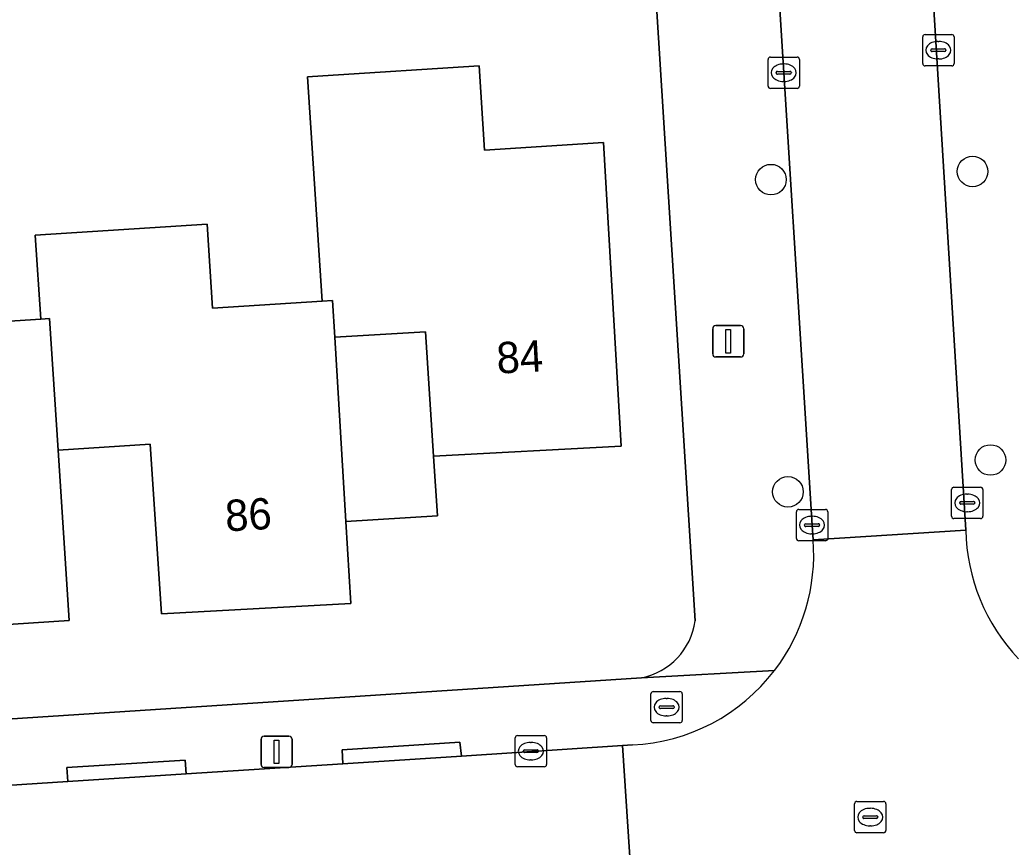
# Model space of a CAD drawing. Extents: x 159626 to 160723, y 388173 to 389416.
# Drawn here: x 160236.13 to 160267.84, y 388333.97 to 388360.39 of the extents above; entities that cross this region are included whole.
import ezdxf

# ---------------------------------------------------------------- set-up
doc = ezdxf.new("R2010")
doc.units = 0
for name, color, linetype in [('IMGEO_Boom', 7, 'Continuous'), ('IMGEO_Brandkraan', 7, 'Continuous'), ('IMGEO_Erf', 7, 'Continuous'), ('IMGEO_Kolk', 7, 'Continuous'), ('IMGEO_Lichtmast', 7, 'Continuous'), ('IMGEO_Pand', 7, 'Continuous'), ('IMGEO_Pand_nummerreeks', 7, 'Continuous'), ('IMGEO_Rijbaan_lokaal_open', 7, 'Continuous'), ('IMGEO_Rioolput', 7, 'Continuous'), ('IMGEO_Voetpad_open', 7, 'Continuous')]:
    doc.layers.add(name, color=color, linetype=linetype)

msp = doc.modelspace()

# ---------------------------------------------------------------- linework, layer by layer
at = {"layer": 'IMGEO_Boom'}
for centre in [(160266.573, 388355.551), (160260.131, 388355.289), (160267.146, 388346.333), (160260.673, 388345.316)]:
    msp.add_circle(centre, 0.489, dxfattribs=at)
at = {"layer": 'IMGEO_Brandkraan'}
for p, q in [((160256.297, 388338.011), (160256.297, 388338.863)), ((160256.372, 388338.937), (160257.224, 388338.937)), ((160257.298, 388338.863), (160257.298, 388338.011)), ((160256.785, 388338.717), (160256.81, 388338.717)), ((160256.556, 388338.431), (160256.556, 388338.443)), ((160256.994, 388338.394), (160256.596, 388338.394)), ((160256.599, 388338.48), (160256.997, 388338.48)), ((160257.04, 388338.443), (160257.04, 388338.431)), ((160257.224, 388337.937), (160256.372, 388337.937)), ((160256.808, 388338.157), (160256.783, 388338.157))]:
    msp.add_line(p, q, dxfattribs=at)
for points in [[(160256.297, 388338.011), (160256.297, 388338.863)], [(160256.372, 388338.937), (160257.224, 388338.937)], [(160257.298, 388338.863), (160257.298, 388338.011)], [(160257.224, 388337.937), (160256.372, 388337.937)]]:
    msp.add_lwpolyline(points, dxfattribs=at)
for centre, radius, start, end in [((160256.374, 388338.861), 0.0765, 91.552, 178.448), ((160256.374, 388338.861), 0.0765, 91.552, 178.448), ((160257.222, 388338.861), 0.0765, 1.552, 88.448), ((160257.222, 388338.861), 0.0765, 1.552, 88.448), ((160256.596, 388338.44), 0.0403, 85.8775, 175.7526), ((160256.593, 388338.43), 0.0366, 178.938, 274.7102), ((160256.997, 388338.437), 0.043, 264.8664, 352.4533), ((160257.001, 388338.442), 0.0386, 1.7309, 96.639), ((160256.374, 388338.013), 0.0765, 181.552, 268.448), ((160256.374, 388338.013), 0.0765, 181.552, 268.448), ((160257.222, 388338.013), 0.0765, 271.552, 358.448), ((160257.222, 388338.013), 0.0765, 271.552, 358.448)]:
    msp.add_arc(centre, radius, start, end, dxfattribs=at)
for centre, major_axis, ratio, start_param, end_param in [((160256.784, 388338.437), (-0.387, 0.002), 0.722429, 4.712389, 7.853982), ((160256.809, 388338.437), (-0.39, 0.002), 0.717154, 1.570796, 4.712389)]:
    msp.add_ellipse(centre, major_axis=major_axis, ratio=ratio, start_param=start_param, end_param=end_param, dxfattribs=at)
at = {"layer": 'IMGEO_Erf'}
for points in [[(160257.711, 388341.192), (160253.862, 388402.327)], [(160233.295, 388350.606), (160236.797, 388350.831), (160236.623, 388353.515), (160242.111, 388353.868), (160242.284, 388351.183), (160245.786, 388351.408), (160245.324, 388358.573), (160245.813, 388358.605), (160250.802, 388358.926), (160250.975, 388356.231), (160254.777, 388356.476), (160255.347, 388346.78), (160249.349, 388346.456), (160249.472, 388344.554), (160246.544, 388344.373), (160246.706, 388341.747), (160240.652, 388341.414), (160240.299, 388346.838), (160237.355, 388346.646), (160237.708, 388341.207), (160231.682, 388340.815)], [(160192.72, 388335.256), (160255.994, 388339.371)]]:
    msp.add_lwpolyline(points, dxfattribs=at)
msp.add_lwpolyline([(160249.349, 388346.456), (160249.093, 388350.431), (160246.195, 388350.252), (160246.544, 388344.373), (160249.472, 388344.554)], close=True, dxfattribs=at)
msp.add_arc((160255.553, 388341.507), 2.181, 281.6688, 351.6987, dxfattribs=at)
at = {"layer": 'IMGEO_Kolk'}
for p, q in [((160264.98, 388358.998), (160264.98, 388359.85)), ((160265.055, 388359.924), (160265.907, 388359.924)), ((160265.981, 388359.85), (160265.981, 388358.998)), ((160265.282, 388359.467), (160265.68, 388359.467)), ((160265.468, 388359.704), (160265.493, 388359.704)), ((160260.039, 388358.279), (160260.039, 388359.131)), ((160260.114, 388359.205), (160260.966, 388359.205)), ((160261.04, 388359.131), (160261.04, 388358.279)), ((160265.239, 388359.418), (160265.239, 388359.43)), ((160265.677, 388359.381), (160265.279, 388359.381)), ((160265.491, 388359.144), (160265.466, 388359.144)), ((160265.723, 388359.43), (160265.723, 388359.418)), ((160260.527, 388358.985), (160260.552, 388358.985)), ((160265.907, 388358.924), (160265.055, 388358.924)), ((160260.298, 388358.699), (160260.298, 388358.711)), ((160260.736, 388358.662), (160260.338, 388358.662)), ((160260.341, 388358.748), (160260.739, 388358.748)), ((160260.782, 388358.711), (160260.782, 388358.699)), ((160260.966, 388358.205), (160260.114, 388358.205)), ((160260.55, 388358.425), (160260.525, 388358.425)), ((160265.902, 388344.536), (160265.902, 388345.388)), ((160265.977, 388345.462), (160266.829, 388345.462)), ((160266.39, 388345.242), (160266.415, 388345.242)), ((160266.903, 388345.388), (160266.903, 388344.536)), ((160266.161, 388344.956), (160266.161, 388344.968)), ((160266.599, 388344.919), (160266.201, 388344.919)), ((160266.204, 388345.005), (160266.602, 388345.005)), ((160266.645, 388344.968), (160266.645, 388344.956)), ((160260.944, 388343.829), (160260.944, 388344.681)), ((160261.019, 388344.755), (160261.871, 388344.755)), ((160261.945, 388344.681), (160261.945, 388343.829)), ((160266.413, 388344.682), (160266.388, 388344.682)), ((160261.203, 388344.249), (160261.203, 388344.261)), ((160261.246, 388344.298), (160261.644, 388344.298)), ((160261.432, 388344.535), (160261.457, 388344.535)), ((160261.687, 388344.261), (160261.687, 388344.249)), ((160266.829, 388344.462), (160265.977, 388344.462)), ((160261.641, 388344.212), (160261.243, 388344.212)), ((160261.455, 388343.975), (160261.43, 388343.975)), ((160261.871, 388343.755), (160261.019, 388343.755)), ((160251.958, 388336.605), (160251.958, 388337.457)), ((160252.033, 388337.531), (160252.885, 388337.531)), ((160252.446, 388337.311), (160252.471, 388337.311)), ((160252.959, 388337.457), (160252.959, 388336.605)), ((160252.217, 388337.025), (160252.217, 388337.037)), ((160252.655, 388336.988), (160252.257, 388336.988)), ((160252.26, 388337.074), (160252.658, 388337.074)), ((160252.701, 388337.037), (160252.701, 388337.025)), ((160252.469, 388336.751), (160252.444, 388336.751)), ((160252.885, 388336.531), (160252.033, 388336.531))]:
    msp.add_line(p, q, dxfattribs=at)
for points in [[(160264.98, 388358.998), (160264.98, 388359.85)], [(160265.055, 388359.924), (160265.907, 388359.924)], [(160265.981, 388359.85), (160265.981, 388358.998)], [(160260.039, 388358.279), (160260.039, 388359.131)], [(160260.114, 388359.205), (160260.966, 388359.205)], [(160261.04, 388359.131), (160261.04, 388358.279)], [(160265.907, 388358.924), (160265.055, 388358.924)], [(160260.966, 388358.205), (160260.114, 388358.205)], [(160265.902, 388344.536), (160265.902, 388345.388)], [(160265.977, 388345.462), (160266.829, 388345.462)], [(160266.903, 388345.388), (160266.903, 388344.536)], [(160260.944, 388343.829), (160260.944, 388344.681)], [(160261.019, 388344.755), (160261.871, 388344.755)], [(160261.945, 388344.681), (160261.945, 388343.829)], [(160266.829, 388344.462), (160265.977, 388344.462)], [(160261.871, 388343.755), (160261.019, 388343.755)], [(160251.958, 388336.605), (160251.958, 388337.457)], [(160252.033, 388337.531), (160252.885, 388337.531)], [(160252.959, 388337.457), (160252.959, 388336.605)], [(160252.885, 388336.531), (160252.033, 388336.531)]]:
    msp.add_lwpolyline(points, dxfattribs=at)
for centre, radius, start, end in [((160265.057, 388359.848), 0.0765, 91.552, 178.448), ((160265.057, 388359.848), 0.0765, 91.552, 178.448), ((160265.905, 388359.848), 0.0765, 1.552, 88.448), ((160265.905, 388359.848), 0.0765, 1.552, 88.448), ((160265.279, 388359.427), 0.0403, 85.8775, 175.7526), ((160265.684, 388359.429), 0.0386, 1.7309, 96.639), ((160260.116, 388359.129), 0.0765, 91.552, 178.448), ((160260.116, 388359.129), 0.0765, 91.552, 178.448), ((160260.964, 388359.129), 0.0765, 1.552, 88.448), ((160260.964, 388359.129), 0.0765, 1.552, 88.448), ((160265.276, 388359.417), 0.0366, 178.938, 274.7102), ((160265.68, 388359.424), 0.043, 264.8664, 352.4533), ((160265.057, 388359), 0.0765, 181.552, 268.448), ((160265.057, 388359), 0.0765, 181.552, 268.448), ((160265.905, 388359), 0.0765, 271.552, 358.448), ((160265.905, 388359), 0.0765, 271.552, 358.448), ((160260.338, 388358.708), 0.0403, 85.8775, 175.7526), ((160260.335, 388358.698), 0.0366, 178.938, 274.7102), ((160260.739, 388358.705), 0.043, 264.8664, 352.4533), ((160260.743, 388358.71), 0.0386, 1.7309, 96.639), ((160260.116, 388358.281), 0.0765, 181.552, 268.448), ((160260.116, 388358.281), 0.0765, 181.552, 268.448), ((160260.964, 388358.281), 0.0765, 271.552, 358.448), ((160260.964, 388358.281), 0.0765, 271.552, 358.448), ((160265.979, 388345.386), 0.0765, 91.552, 178.448), ((160265.979, 388345.386), 0.0765, 91.552, 178.448), ((160266.827, 388345.386), 0.0765, 1.552, 88.448), ((160266.827, 388345.386), 0.0765, 1.552, 88.448), ((160266.201, 388344.965), 0.0403, 85.8775, 175.7526), ((160266.198, 388344.955), 0.0366, 178.938, 274.7102), ((160266.602, 388344.962), 0.043, 264.8664, 352.4533), ((160266.606, 388344.967), 0.0386, 1.7309, 96.639), ((160261.021, 388344.679), 0.0765, 91.552, 178.448), ((160261.021, 388344.679), 0.0765, 91.552, 178.448), ((160261.869, 388344.679), 0.0765, 1.552, 88.448), ((160261.869, 388344.679), 0.0765, 1.552, 88.448), ((160261.243, 388344.258), 0.0403, 85.8775, 175.7526), ((160261.24, 388344.248), 0.0366, 178.938, 274.7102), ((160261.644, 388344.255), 0.043, 264.8664, 352.4533), ((160261.648, 388344.26), 0.0386, 1.7309, 96.639), ((160265.979, 388344.538), 0.0765, 181.552, 268.448), ((160265.979, 388344.538), 0.0765, 181.552, 268.448), ((160266.827, 388344.538), 0.0765, 271.552, 358.448), ((160266.827, 388344.538), 0.0765, 271.552, 358.448), ((160261.021, 388343.831), 0.0765, 181.552, 268.448), ((160261.021, 388343.831), 0.0765, 181.552, 268.448), ((160261.869, 388343.831), 0.0765, 271.552, 358.448), ((160261.869, 388343.831), 0.0765, 271.552, 358.448), ((160252.035, 388337.455), 0.0765, 91.552, 178.448), ((160252.035, 388337.455), 0.0765, 91.552, 178.448), ((160252.883, 388337.455), 0.0765, 1.552, 88.448), ((160252.883, 388337.455), 0.0765, 1.552, 88.448), ((160252.257, 388337.034), 0.0403, 85.8775, 175.7526), ((160252.254, 388337.024), 0.0366, 178.938, 274.7102), ((160252.658, 388337.031), 0.043, 264.8664, 352.4533), ((160252.662, 388337.036), 0.0386, 1.7309, 96.639), ((160252.035, 388336.607), 0.0765, 181.552, 268.448), ((160252.035, 388336.607), 0.0765, 181.552, 268.448), ((160252.883, 388336.607), 0.0765, 271.552, 358.448), ((160252.883, 388336.607), 0.0765, 271.552, 358.448)]:
    msp.add_arc(centre, radius, start, end, dxfattribs=at)
for centre, major_axis, ratio, start_param, end_param in [((160265.467, 388359.424), (-0.387, 0.002), 0.722429, 4.712389, 7.853982), ((160265.492, 388359.424), (-0.39, 0.002), 0.717154, 1.570796, 4.712389), ((160260.526, 388358.705), (-0.387, 0.002), 0.722429, 4.712389, 7.853982), ((160260.551, 388358.705), (-0.39, 0.002), 0.717154, 1.570796, 4.712389), ((160266.389, 388344.962), (-0.387, 0.002), 0.722429, 4.712389, 7.853982), ((160266.414, 388344.962), (-0.39, 0.002), 0.717154, 1.570796, 4.712389), ((160261.431, 388344.255), (-0.387, 0.002), 0.722429, 4.712389, 7.853982), ((160261.456, 388344.255), (-0.39, 0.002), 0.717154, 1.570796, 4.712389), ((160252.445, 388337.031), (-0.387, 0.002), 0.722429, 4.712389, 7.853982), ((160252.47, 388337.031), (-0.39, 0.002), 0.717154, 1.570796, 4.712389)]:
    msp.add_ellipse(centre, major_axis=major_axis, ratio=ratio, start_param=start_param, end_param=end_param, dxfattribs=at)
at = {"layer": 'IMGEO_Lichtmast'}
for p, q in [((160258.37, 388350.626), (160259.16, 388350.626)), ((160259.16, 388350.626), (160258.37, 388350.626)), ((160258.27, 388349.726), (160258.27, 388350.526)), ((160258.27, 388350.526), (160258.27, 388349.726)), ((160259.26, 388350.526), (160259.26, 388349.726)), ((160259.26, 388349.726), (160259.26, 388350.526)), ((160259.16, 388349.626), (160258.37, 388349.626)), ((160258.37, 388349.626), (160259.16, 388349.626)), ((160243.838, 388336.611), (160243.838, 388337.411)), ((160243.838, 388337.411), (160243.838, 388336.611)), ((160243.938, 388337.511), (160244.728, 388337.511)), ((160244.728, 388337.511), (160243.938, 388337.511)), ((160244.828, 388337.411), (160244.828, 388336.611)), ((160244.828, 388336.611), (160244.828, 388337.411)), ((160244.728, 388336.511), (160243.938, 388336.511)), ((160243.938, 388336.511), (160244.728, 388336.511))]:
    msp.add_line(p, q, dxfattribs=at)
for points in [[(160258.69, 388350.501), (160258.84, 388350.501), (160258.84, 388349.751), (160258.69, 388349.751), (160258.69, 388350.501)], [(160244.258, 388337.386), (160244.408, 388337.386), (160244.408, 388336.636), (160244.258, 388336.636), (160244.258, 388337.386)]]:
    msp.add_lwpolyline(points, dxfattribs=at)
for centre, start, end in [((160258.37, 388350.526), 90, 180), ((160258.37, 388350.526), 90, 180), ((160259.16, 388350.526), 0, 90), ((160259.16, 388350.526), 360, 90), ((160258.37, 388349.726), 180, 270), ((160258.37, 388349.726), 180, 270), ((160259.16, 388349.726), 270, 0), ((160259.16, 388349.726), 270, 0), ((160243.938, 388337.411), 90, 180), ((160243.938, 388337.411), 90, 180), ((160244.728, 388337.411), 0, 90), ((160244.728, 388337.411), 360, 90), ((160243.938, 388336.611), 180, 270), ((160243.938, 388336.611), 180, 270), ((160244.728, 388336.611), 270, 0), ((160244.728, 388336.611), 270, 0)]:
    msp.add_arc(centre, 0.1, start, end, dxfattribs=at)
at = {"layer": 'IMGEO_Pand'}
for points in [[(160246.195, 388350.252), (160249.093, 388350.431), (160249.349, 388346.456), (160255.347, 388346.78), (160254.777, 388356.476), (160250.975, 388356.231), (160250.802, 388358.926), (160245.813, 388358.605), (160245.324, 388358.573), (160245.786, 388351.408), (160246.115, 388351.429)], [(160237.355, 388346.646), (160240.299, 388346.838), (160240.652, 388341.414), (160246.706, 388341.747), (160246.544, 388344.373), (160246.195, 388350.252), (160246.115, 388351.429), (160245.786, 388351.408), (160242.284, 388351.183), (160242.111, 388353.868), (160236.623, 388353.515), (160236.797, 388350.831), (160237.076, 388350.849)], [(160237.355, 388346.646), (160237.076, 388350.849), (160236.797, 388350.831), (160233.295, 388350.606), (160233.122, 388353.291), (160227.644, 388352.938), (160227.818, 388350.254), (160228.097, 388350.271), (160228.412, 388346.048), (160231.344, 388346.23), (160231.682, 388340.815), (160237.708, 388341.207)]]:
    msp.add_lwpolyline(points, close=True, dxfattribs=at)
at = {"layer": 'IMGEO_Rijbaan_lokaal_open'}
msp.add_lwpolyline([(160263.888, 388384.375), (160263.472, 388391.159), (160262.939, 388399.866), (160262.754, 388402.884), (160262.743, 388403.122), (160257.606, 388402.94), (160257.626, 388402.645), (160257.87, 388399.162), (160257.882, 388398.984), (160259.821, 388370.173), (160260.059, 388366.386), (160260.22, 388363.817), (160261.446, 388344.248), (160261.476, 388343.786), (160266.356, 388344.094), (160265.123, 388364.216), (160264.836, 388368.907), (160264.604, 388372.685)], close=True, dxfattribs=at)
for points in [[(160266.356, 388344.094), (160261.476, 388343.786)], [(160255.708, 388337.234), (160255.387, 388337.213), (160255.715, 388332.198), (160272.995, 388333.275), (160274.044, 388333.37), (160273.773, 388338.25), (160272.673, 388338.174)], [(160193.819, 388328.2), (160234.606, 388330.838), (160246.621, 388331.619), (160255.019, 388332.155), (160255.715, 388332.198), (160255.387, 388337.213), (160250.246, 388336.877), (160246.452, 388336.632), (160241.444, 388336.306), (160237.659, 388336.06), (160232.756, 388335.741), (160228.99, 388335.496), (160223.56, 388335.143), (160219.765, 388334.896), (160214.326, 388334.543)]]:
    msp.add_lwpolyline(points, dxfattribs=at)
for centre, radius, start, end in [((160272.501, 388344.213), 6.146, 181.1083, 223.4766), ((160255.425, 388343.297), 6.071, 322.5897, 4.6194), ((160255.418, 388343.313), 6.086, 272.7314, 322.5096)]:
    msp.add_arc(centre, radius, start, end, dxfattribs=at)
at = {"layer": 'IMGEO_Rioolput'}
for p, q in [((160262.803, 388334.5), (160262.803, 388335.352)), ((160262.878, 388335.426), (160263.73, 388335.426)), ((160263.804, 388335.352), (160263.804, 388334.5)), ((160263.291, 388335.206), (160263.316, 388335.206)), ((160263.062, 388334.92), (160263.062, 388334.932)), ((160263.5, 388334.883), (160263.102, 388334.883)), ((160263.105, 388334.969), (160263.503, 388334.969)), ((160263.546, 388334.932), (160263.546, 388334.92)), ((160263.73, 388334.426), (160262.878, 388334.426)), ((160263.314, 388334.646), (160263.289, 388334.646))]:
    msp.add_line(p, q, dxfattribs=at)
for points in [[(160262.803, 388334.5), (160262.803, 388335.352)], [(160262.878, 388335.426), (160263.73, 388335.426)], [(160263.804, 388335.352), (160263.804, 388334.5)], [(160263.73, 388334.426), (160262.878, 388334.426)]]:
    msp.add_lwpolyline(points, dxfattribs=at)
for centre, radius, start, end in [((160262.88, 388335.35), 0.0765, 91.552, 178.448), ((160262.88, 388335.35), 0.0765, 91.552, 178.448), ((160263.728, 388335.35), 0.0765, 1.552, 88.448), ((160263.728, 388335.35), 0.0765, 1.552, 88.448), ((160263.102, 388334.929), 0.0403, 85.8775, 175.7526), ((160263.099, 388334.919), 0.0366, 178.938, 274.7102), ((160263.503, 388334.926), 0.043, 264.8664, 352.4533), ((160263.507, 388334.931), 0.0386, 1.7309, 96.639), ((160262.88, 388334.502), 0.0765, 181.552, 268.448), ((160262.88, 388334.502), 0.0765, 181.552, 268.448), ((160263.728, 388334.502), 0.0765, 271.552, 358.448), ((160263.728, 388334.502), 0.0765, 271.552, 358.448)]:
    msp.add_arc(centre, radius, start, end, dxfattribs=at)
for centre, major_axis, ratio, start_param, end_param in [((160263.29, 388334.926), (-0.387, 0.002), 0.722429, 4.712389, 7.853982), ((160263.315, 388334.926), (-0.39, 0.002), 0.717154, 1.570796, 4.712389)]:
    msp.add_ellipse(centre, major_axis=major_axis, ratio=ratio, start_param=start_param, end_param=end_param, dxfattribs=at)
at = {"layer": 'IMGEO_Voetpad_open'}
for points in [[(160253.862, 388402.327), (160257.711, 388341.192)], [(160265.123, 388364.216), (160266.356, 388344.094)], [(160261.476, 388343.786), (160261.446, 388344.248), (160260.22, 388363.817)], [(160260.247, 388339.609), (160255.994, 388339.371), (160192.72, 388335.256)], [(160255.994, 388339.371), (160260.247, 388339.609)], [(160214.326, 388334.543), (160219.765, 388334.896), (160219.753, 388335.324), (160223.525, 388335.587), (160223.56, 388335.143), (160228.99, 388335.496), (160228.956, 388335.933), (160232.717, 388336.196), (160232.756, 388335.741), (160237.659, 388336.06), (160237.628, 388336.505), (160241.416, 388336.744), (160241.444, 388336.306), (160246.452, 388336.632), (160246.432, 388337.072), (160250.193, 388337.316), (160250.246, 388336.877), (160255.387, 388337.213), (160255.708, 388337.234)]]:
    msp.add_lwpolyline(points, dxfattribs=at)
for points in [[(160246.452, 388336.632), (160250.246, 388336.877), (160250.193, 388337.316), (160246.432, 388337.072)], [(160241.444, 388336.306), (160241.416, 388336.744), (160237.628, 388336.505), (160237.659, 388336.06)]]:
    msp.add_lwpolyline(points, close=True, dxfattribs=at)
for centre, radius, start, end in [((160272.501, 388344.213), 6.146, 181.1083, 223.4766), ((160255.425, 388343.297), 6.071, 322.5897, 4.6194), ((160255.553, 388341.507), 2.181, 281.6688, 351.6987), ((160255.418, 388343.313), 6.086, 272.7314, 322.5096)]:
    msp.add_arc(centre, radius, start, end, dxfattribs=at)

# ---------------------------------------------------------------- texts
at = {"layer": 'IMGEO_Pand_nummerreeks'}
for s, rotation, p in [('84', 3.092, (160251.387, 388349.09)), ('86', 3.1484, (160242.716, 388344.051))]:
    msp.add_text(s, height=1, rotation=rotation, dxfattribs=at).set_placement(p)

doc.saveas('drawing.dxf')
